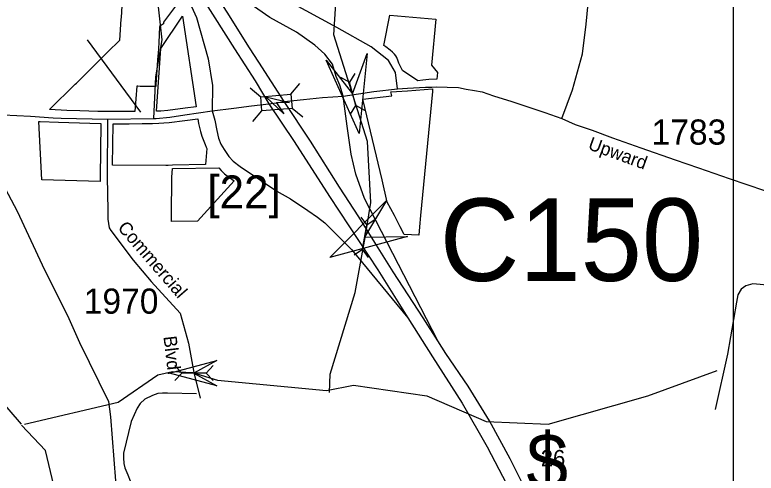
# Model space of a CAD drawing. Extents: x 884530 to 1028605, y 526725 to 653634.
# Drawn here: x 982273 to 985963, y 578776 to 581054 of the extents above; entities that cross this region are included whole.
import ezdxf

# ---------------------------------------------------------------- set-up
doc = ezdxf.new("R2010")
doc.units = 0
for name, color, linetype in [('Exist Boundary Political City Limit New', 7, 'Continuous'), ('Exist Hydrographic Creek Single Shore', 7, 'Continuous'), ('Exist Hydrographic Misc Water Feature', 7, 'Continuous'), ('Exist Road Non-System Type 51', 7, 'Continuous'), ('Exist Road Primary Interstate Divided Center Attributed', 7, 'Continuous'), ('Exist Road Primary Interstate Ramp 1 Lane Attributed', 7, 'Continuous'), ('Exist Road Primary Interstate Shield CELL', 7, 'Continuous'), ('Exist Road Secondary Structure Culvert Attributed CELL', 7, 'Continuous'), ('Exist Road Secondary Structure Culvert CELL', 7, 'Continuous'), ('Exist Road Secondary Structure Culvert Number Label', 7, 'Continuous'), ('Exist Road Secondary Structure Pipe Attributed CELL', 7, 'Continuous'), ('Exist Road Secondary Structure Pipe CELL', 7, 'Continuous'), ('Exist Road Secondary Structure Standard Bridge Attributed CELL', 7, 'Continuous'), ('Exist Road Secondary Structure Standard Bridge CELL', 7, 'Continuous'), ('Exist Road Secondary Type 41 Attributed', 7, 'Continuous'), ('Exist Road Secondary Type 51 Attributed', 7, 'Continuous'), ('Exist Road Secondary Type 51 Label', 7, 'Continuous'), ('Exist Road Secondary Type 51 Number Label', 7, 'Continuous'), ('Exist Utilities Electrical Transmission Line', 7, 'Continuous'), ('Map Preparation Boundary City Limit Buffer Line', 7, 'Continuous'), ('Map Preparation Inset Cut Line', 7, 'Continuous')]:
    doc.layers.add(name, color=color, linetype=linetype)

msp = doc.modelspace()

# ---------------------------------------------------------------- linework, layer by layer
at = {"layer": 'Exist Boundary Political City Limit New'}
for points in [[(982975.5, 580708.4), (982974.8, 580697.8), (982970.2, 580697.9), (982896.8, 580698.6), (982884.9, 580699.1), (982880.6, 580699.2), (982871.2, 580573.7), (982841.5, 580573.1), (982783.4, 580573.1), (982779, 580573.1), (982690.3, 580574.1), (982686.1, 580574.2), (982597.1, 580577.6), (982531.9, 580579.4), (982446.4, 580582.9), (982574.1, 580709.3), (982580, 580715.2), (982725, 580858.8), (982735.4, 580869.1), (982795.8, 580928.8), (982803.1, 581032.9), (982803.7, 581041.1), (982809.9, 581129.8)], [(983097.3, 581132.2), (983012.9, 581017.3), (983013.2, 581008.9), (982993.9, 580996.6), (982989.7, 580915.2), (982988.2, 580887.9), (982986.4, 580862.5), (982985.7, 580851.9), (982975.5, 580708.4)], [(984303.1, 580729.4), (984278.9, 580726.5), (984203.4, 580777.4), (984185.1, 580814.2), (984180.6, 580824.7), (984174.3, 580841.4), (984169.5, 580849.8), (984162.6, 580858.8), (984153.6, 580868.2), (984142, 580878.2), (984119.2, 580895.1), (984109.5, 580901.1), (984140.4, 581053.3), (984368.4, 581031.9), (984347.8, 580804.2), (984376.8, 580768.4), (984373.7, 580733.9), (984333.2, 580732), (984303.1, 580729.4)], [(982999.4, 580576.1), (982978.1, 580575.2), (983000.2, 580887), (983108.1, 581048.4), (983175.8, 580597), (983120.9, 580589.9), (983034.8, 580579.4), (982999.4, 580576.1)], [(984287.1, 580000), (984283.2, 579959.2), (984211.5, 579963), (984191.9, 580000), (984162.2, 580056.1), (984127, 580122.4), (984100.9, 580233.9), (984006.1, 580634.9), (984149.6, 580651.4), (984145.1, 580671.5), (984173.2, 580673.1), (984228.1, 580677), (984352.4, 580687.1), (984351.8, 580672.9), (984292.5, 580056.1), (984287.1, 580000)], [(983187.8, 580513.6), (983190.4, 580501), (983193.6, 580487.8), (983197.6, 580473.6), (983204.9, 580451.2), (983220.5, 580409.4), (983225.5, 580397.2), (983228.4, 580389.9), (983222.9, 580309.9), (983058.6, 580306.4), (983037.1, 580305.7), (983025.1, 580305.3), (982759.9, 580307.7), (982762.3, 580513.2), (982788.5, 580513), (982842.4, 580513.1), (982906.4, 580514.4), (982957.8, 580514.8), (982989.6, 580515.5), (983014.2, 580516.8), (983041.8, 580518.2), (983120.1, 580529.3), (983183.4, 580537.5), (983187.8, 580513.6)], [(982698.4, 580246.8), (982697.8, 580225.2), (982408.4, 580234), (982393.7, 580524.7), (982399.1, 580524.6), (982491.2, 580520.9), (982646.1, 580515.8), (982701.7, 580513.9), (982698.4, 580246.8)], [(983183.1, 580028), (983053.9, 580026.4), (983053.4, 580056.1), (983055.2, 580247), (983057.7, 580290.4), (983288.1, 580293.6), (983299.9, 580280.6), (983307.2, 580273.2), (983316.8, 580264.6), (983337.4, 580248.2), (983364.2, 580228.4), (983183.1, 580028)]]:
    msp.add_lwpolyline(points, dxfattribs=at)
at = {"layer": 'Exist Hydrographic Creek Single Shore'}
for points in [[(982306, 579019.5), (981781, 579626.9), (981631.8, 579784.5), (980924.4, 580558.7), (980728.2, 580810.3), (980314.9, 581400), (980101.3, 581732.6), (979940.6, 581913), (979774.6, 582175.6), (979376.7, 582725.1), (979119.2, 582992.8), (978559.7, 583453.7), (978066.7, 583660.6), (977976.4, 583660), (977786.1, 583808), (977500.7, 584088.3), (976892.9, 584590.7), (976401.3, 584929.1), (975915, 585182.9)], [(983839.7, 579176.6), (983843, 579268.4), (983967.8, 579673.8), (984017, 579947.5), (984044.5, 580121.6), (984028.8, 580424.6), (983861.7, 580954.3), (983887.8, 581372.1), (983925.4, 581524.1), (984164, 581673.6), (984398.9, 581823.2), (984591.3, 582427), (984740.1, 582541.9), (984954.1, 582638.3), (985194.3, 582602), (985272.6, 582581.1), (985332.7, 582541.9), (985458, 582442.7), (985987.2, 581453.2)], [(982321.6, 579019.5), (982787.9, 579128.4), (982984.6, 579265), (983057.7, 579280.7), (983156.9, 579275.5), (983282.2, 579238.9), (983825.2, 579186.7), (983958.3, 579213.2)], [(982540.9, 578408.4), (982426, 578888.9), (982306, 579014.3)]]:
    msp.add_lwpolyline(points, dxfattribs=at)
at = {"layer": 'Exist Hydrographic Misc Water Feature'}
msp.add_lwpolyline([(983958.3, 579213.2), (984323.3, 579159.9), (984619.2, 579032.5), (984927.2, 579019.7), (985424.1, 579160.6), (985767.8, 579285.5)], dxfattribs=at)
at = {"layer": 'Exist Road Non-System Type 51'}
for points in [[(986436.2, 580043.7), (986418.3, 579818), (986410.3, 579750.7), (986390, 579713.5), (986369.6, 579693.1), (986322.2, 579683), (985945.8, 579716.8), (985911.8, 579706.7), (985888.1, 579689.7), (985871.1, 579662.6), (985864.3, 579625.2), (985820.3, 579367.5), (985759.2, 579092.8)], [(983178.3, 579169.8), (983034, 579173.8), (983008.1, 579173.8), (982984.4, 579171.5), (982958.4, 579162), (982920.5, 579143.1), (982897, 579121.8), (982882.7, 579098.2), (982852, 579031.9), (982814.2, 578875.9), (982814.2, 578852.2), (982816.6, 578823.9), (982821.3, 578802.6), (982835.4, 578767.2), (982859, 578708), (982897, 578651.3), (982925.4, 578594.5), (982953.7, 578540.2), (982961.1, 578520.9)]]:
    msp.add_lwpolyline(points, dxfattribs=at)
at = {"layer": 'Exist Road Primary Interstate Divided Center Attributed'}
for points in [[(983614.3, 580622.8), (983487.4, 580819.6), (983440.5, 580890.1), (983329.7, 581068), (983207.3, 581257.6), (983135.2, 581368.4), (982977.5, 581626.8), (982910.7, 581736.3)], [(982848.3, 581692.3), (982985.8, 581484.2), (983214, 581125), (983366.7, 580885), (983469, 580725.6), (983538, 580611.9)], [(983538, 580611.9), (983664.1, 580424.6), (983839.7, 580151.6), (984079.6, 579785.8), (984229.1, 579547.5)], [(984378.9, 579433.3), (984306.1, 579547.5), (984156.8, 579777.4), (984064.5, 579921.7), (983985.7, 580049.3), (983888.4, 580197), (983744.1, 580426.9), (983614.3, 580622.8)], [(984229.1, 579547.5), (984351.5, 579354.7), (984499, 579124.5), (984624.8, 578906.4), (984720.4, 578723.4), (984765.7, 578632.8), (984819.4, 578515.3), (984878.1, 578362.6), (984945.2, 578181.3), (984987.2, 578053.8), (985044.6, 577864.2)], [(985109.6, 577886), (985076.1, 577998.4), (985019, 578183), (984968.7, 578335.7), (984891.6, 578520.4), (984809.4, 578705), (984738.9, 578847.6), (984634.9, 579035.6), (984529.2, 579208.4), (984418.5, 579371.2), (984378.9, 579433.3)]]:
    msp.add_lwpolyline(points, dxfattribs=at)
at = {"layer": 'Exist Road Primary Interstate Ramp 1 Lane Attributed'}
for points in [[(983907.8, 580649.2), (983890.7, 580704.7), (983872.1, 580747.5), (983854.6, 580809), (983816.6, 580858.4), (983767.2, 580904), (983676, 580968.7), (983543, 581040.9), (983444.2, 581109.4), (983310.5, 581230.4), (983175.4, 581391.6), (983162.3, 581402.2), (982910.7, 581736.3)], [(982848.3, 581692.3), (982931.2, 581523.9), (983026.2, 581356.6), (983113.6, 581185.5), (983178.2, 581040.9), (983235.2, 580835.6), (983258, 580702.5), (983256.3, 580576.7)], [(984378.9, 579433.3), (984014.4, 580140.8), (983970.9, 580261.9), (983947.5, 580362.2), (983927.4, 580501), (983907.8, 580649.2)], [(983256.3, 580576.7), (983268.7, 580530.2), (983278.9, 580479.8), (983287.8, 580441.4), (983298.5, 580411.2), (983315.6, 580384.5), (983338.5, 580349.8), (983359.7, 580326.9), (983394.7, 580299.6), (983496.6, 580232.2), (983576.7, 580177.3), (983645.4, 580138.9), (983731.4, 580082), (983780.4, 580048.2), (983815.4, 580020.9), (983867.6, 579969.2), (983919.5, 579917.7), (983949, 579888.4), (984229.1, 579547.5)]]:
    msp.add_lwpolyline(points, dxfattribs=at)
at = {"layer": 'Exist Road Secondary Structure Culvert Attributed CELL'}
for points in [[(984026.6, 580862.1), (983986.6, 580464.1), (983822.2, 580828.8), (983954.4, 580661.5)], [(984227.6, 579953), (983841.7, 579847.8), (984123.3, 580131.9), (984014.4, 579948.6)]]:
    msp.add_lwpolyline(points, close=True, dxfattribs=at)
at = {"layer": 'Exist Road Secondary Structure Culvert CELL'}
for p, q in [((983965.3, 580763.2), (983938.7, 580719.9)), ((983894.1, 580744.1), (983938.7, 580719.9)), ((983970, 580603.1), (983938.7, 580719.9)), ((983943.5, 580559.9), (983970, 580603.1)), ((984014.7, 580578.9), (983970, 580603.1)), ((983994.7, 580048.9), (984024.9, 580008.1)), ((984067.3, 580036.1), (984024.9, 580008.1)), ((984003.9, 579889), (984024.9, 580008.1)), ((983961.6, 579861), (984003.9, 579889)), ((984034.2, 579848.2), (984003.9, 579889))]:
    msp.add_line(p, q, dxfattribs=at)
at = {"layer": 'Exist Road Secondary Structure Pipe Attributed CELL'}
msp.add_lwpolyline([(983278.4, 579210.3), (983042.8, 579273.5), (983278.4, 579336.6), (983164.8, 579273.5)], close=True, dxfattribs=at)
at = {"layer": 'Exist Road Secondary Structure Pipe CELL'}
for p, q in [((983069.4, 579310.3), (983104.3, 579273.5)), ((983260.1, 579310.3), (983225.2, 579273.5)), ((983069.4, 579236.6), (983104.3, 579273.5)), ((983225.2, 579273.5), (983104.3, 579273.5)), ((983260.1, 579236.6), (983225.2, 579273.5))]:
    msp.add_line(p, q, dxfattribs=at)
at = {"layer": 'Exist Road Secondary Structure Standard Bridge Attributed CELL'}
msp.add_lwpolyline([(983611.4, 580562.7), (983522.4, 580646), (983641.1, 580618.4), (983576.2, 580617.3)], close=True, dxfattribs=at)
at = {"layer": 'Exist Road Secondary Structure Standard Bridge CELL'}
for p, q in [((983444.1, 580690.9), (983496.9, 580646.6)), ((983647.5, 580659.4), (983691.8, 580712.3)), ((983458.7, 580523.4), (983503.1, 580576.3)), ((983653.5, 580590.7), (983706.3, 580546.4))]:
    msp.add_line(p, q, dxfattribs=at)
msp.add_lwpolyline([(983496.9, 580646.6), (983647.4, 580659.8), (983653.6, 580589.4), (983503.1, 580576.3)], close=True, dxfattribs=at)
at = {"layer": 'Exist Road Secondary Type 41 Attributed'}
msp.add_lwpolyline([(982964.8, 580538.8), (982976, 580746.6), (983007.2, 580930.7), (982984.4, 581124.6)], dxfattribs=at)
at = {"layer": 'Exist Road Secondary Type 51 Attributed'}
for points in [[(984177.8, 580686.3), (984167.5, 580767), (984132.3, 580827.1), (984047.5, 580895.4), (983876.3, 580991.7), (983493.7, 581200.7), (983340.7, 581308.3), (983276.6, 581426.3), (983251.8, 581523.5), (983247.6, 581709.8), (983272.4, 582008.4), (983330.4, 582546.4), (983406.8, 583249.9), (983468.8, 583877), (983526.7, 584528.7), (983557.7, 584816.4), (983619.8, 585455.9)], [(984995.9, 580538.5), (985048.6, 580681.6), (985098.2, 580860.9), (985116.3, 581007.5), (985168.8, 581538), (985165.8, 581712.7), (985147.8, 581813.6), (985138.7, 581914.5), (985140.2, 582125.4), (985189.4, 582544.2), (985194.9, 582596.8)], [(983907.8, 580649.2), (984059.9, 580673.9), (984177.8, 580686.3)], [(984177.8, 580686.3), (984227.5, 580690.5), (984316.4, 580694.6), (984348.2, 580694.9), (984372.2, 580696.7), (984424.6, 580695.3), (984480.6, 580693.2), (984519.8, 580685.4), (984561.7, 580677.9), (984598.6, 580671.4), (984655.9, 580651.4), (984746.6, 580623.8), (984910.7, 580568.1), (984995.9, 580538.5)], [(983614.3, 580622.8), (983710, 580633.9), (983805.1, 580643.9), (983907.8, 580649.2)], [(983256.3, 580576.7), (983363.4, 580590.7), (983450.5, 580601.4), (983538, 580611.9)], [(983538, 580611.9), (983574.7, 580617.1), (983614.3, 580622.8)], [(981069.4, 580588.3), (981135.9, 580588.3), (981200.8, 580590.2), (981273.1, 580587.6), (981350.9, 580581.4), (981534.7, 580573.1), (981789.4, 580567.9), (981918.3, 580567.9), (981968.6, 580566.3), (982061.2, 580566.2), (982215, 580556.9), (982350.7, 580550.1), (982464.6, 580542), (982503.5, 580541), (982734.9, 580535.1)], [(982964.8, 580538.8), (982976.8, 580538.3), (983045.2, 580545.9), (983119.6, 580557.4), (983256.3, 580576.7)], [(982734.9, 580535.1), (982733.3, 580246.7), (982735.9, 580083.8), (982737, 580038.8), (982742.4, 579995.1), (982751.3, 579981.9), (982863.2, 579834.9), (982951.8, 579728.6), (983095.7, 579571.2), (983137.8, 579422.8), (983164.4, 579276.5), (983195.4, 579148)], [(982734.9, 580535.1), (982964.8, 580538.8)], [(984995.9, 580538.5), (985062.1, 580509.9), (985147, 580480.6), (985247.6, 580443.2), (985388.7, 580393.9), (985558.8, 580333.7), (985675.9, 580293.9), (985828.3, 580240.4), (986003.4, 580180.7), (986103.3, 580143.9), (986126.9, 580135), (986223.6, 580097.6), (986227.5, 580095.6)]]:
    msp.add_lwpolyline(points, dxfattribs=at)
at = {"layer": 'Exist Road Secondary Type 51 Label'}
msp.add_lwpolyline([(982632.9, 580929.4), (982898.3, 580571.1)], dxfattribs=at)
at = {"layer": 'Exist Utilities Electrical Transmission Line'}
msp.add_lwpolyline([(981149.8, 582855.2), (981290.4, 582696.3), (981450.3, 582516.6), (981629.1, 582310.2), (981844.9, 582064.6), (982006.5, 581876.9), (982029.5, 581846), (982044.4, 581759.5), (982063.6, 581562.6), (982092.5, 581297.5), (982139.2, 580857.7), (982164.6, 580606.5), (982197.3, 580335.1), (982211.2, 580218.6), (982284.4, 580078.1), (982409.3, 579811.5), (982542.1, 579544.8), (982596.1, 579424.8), (982740.1, 579131.7), (982749.3, 579055.2), (982774.3, 578738)], dxfattribs=at)
at = {"layer": 'Map Preparation Boundary City Limit Buffer Line'}
for points in [[(982975.5, 580708.4), (982974.8, 580697.8), (982970.2, 580697.9), (982896.8, 580698.6), (982884.9, 580699.1), (982880.6, 580699.2), (982871.2, 580573.7), (982841.5, 580573.1), (982783.4, 580573.1), (982779, 580573.1), (982690.3, 580574.1), (982686.1, 580574.2), (982597.1, 580577.6), (982531.9, 580579.4), (982446.4, 580582.9), (982574.1, 580709.3), (982580, 580715.2), (982725, 580858.8), (982735.4, 580869.1), (982795.8, 580928.8), (982803.1, 581032.9), (982803.7, 581041.1), (982809.9, 581129.8)], [(983097.3, 581132.2), (983012.9, 581017.3), (983013.2, 581008.9), (982993.9, 580996.6), (982989.7, 580915.2), (982988.2, 580887.9), (982986.4, 580862.5), (982985.7, 580851.9), (982975.5, 580708.4)], [(984303.1, 580729.4), (984278.9, 580726.5), (984203.4, 580777.4), (984185.1, 580814.2), (984180.6, 580824.7), (984174.3, 580841.4), (984169.5, 580849.8), (984162.6, 580858.8), (984153.6, 580868.2), (984142, 580878.2), (984119.2, 580895.1), (984109.5, 580901.1), (984140.4, 581053.3), (984368.4, 581031.9), (984347.8, 580804.2), (984376.8, 580768.4), (984373.7, 580733.9), (984333.2, 580732), (984303.1, 580729.4)], [(982999.4, 580576.1), (982978.1, 580575.2), (983000.2, 580887), (983108.1, 581048.4), (983175.8, 580597), (983120.9, 580589.9), (983034.8, 580579.4), (982999.4, 580576.1)], [(984287.1, 580000), (984283.2, 579959.2), (984211.5, 579963), (984191.9, 580000), (984162.2, 580056.1), (984127, 580122.4), (984100.9, 580233.9), (984006.1, 580634.9), (984149.6, 580651.4), (984145.1, 580671.5), (984173.2, 580673.1), (984228.1, 580677), (984352.4, 580687.1), (984351.8, 580672.9), (984292.5, 580056.1), (984287.1, 580000)], [(983187.8, 580513.6), (983190.4, 580501), (983193.6, 580487.8), (983197.6, 580473.6), (983204.9, 580451.2), (983220.5, 580409.4), (983225.5, 580397.2), (983228.4, 580389.9), (983222.9, 580309.9), (983058.6, 580306.4), (983037.1, 580305.7), (983025.1, 580305.3), (982759.9, 580307.7), (982762.3, 580513.2), (982788.5, 580513), (982842.4, 580513.1), (982906.4, 580514.4), (982957.8, 580514.8), (982989.6, 580515.5), (983014.2, 580516.8), (983041.8, 580518.2), (983120.1, 580529.3), (983183.4, 580537.5), (983187.8, 580513.6)], [(982698.4, 580246.8), (982697.8, 580225.2), (982408.4, 580234), (982393.7, 580524.7), (982399.1, 580524.6), (982491.2, 580520.9), (982646.1, 580515.8), (982701.7, 580513.9), (982698.4, 580246.8)], [(983183.1, 580028), (983053.9, 580026.4), (983053.4, 580056.1), (983055.2, 580247), (983057.7, 580290.4), (983288.1, 580293.6), (983299.9, 580280.6), (983307.2, 580273.2), (983316.8, 580264.6), (983337.4, 580248.2), (983364.2, 580228.4), (983183.1, 580028)]]:
    msp.add_lwpolyline(points, dxfattribs=at)
at = {"layer": 'Map Preparation Inset Cut Line'}
msp.add_lwpolyline([(985850.1, 565640.1), (985850.1, 581125.7), (1003401.7, 581125.7), (1003401.7, 608590.9), (929019.7, 608590.9), (929019.7, 565640.1)], close=True, dxfattribs=at)

# ---------------------------------------------------------------- texts
at = {"layer": 'Exist Road Primary Interstate Shield CELL'}
for s, height, p in [('[22]', 164.04, (983231.4, 580091.6)), ('$', 278.9, (984819.1, 578694.2)), ('26', 82.02, (984890.6, 578809))]:
    msp.add_text(s, height=height, dxfattribs=at).set_placement(p)
at = {"layer": 'Exist Road Secondary Structure Culvert Number Label'}
msp.add_text('C150', height=410.1, dxfattribs=at).set_placement((984388, 579731.4))
at = {"layer": 'Exist Road Secondary Type 51 Label'}
for s, rotation, p in [('Upward', 340.0226, (985121.7, 580387.5)), ('Commercial', 310.9123, (982781.4, 579993.7)), ('Blvd.', 276.7448, (983012.9, 579454.6))]:
    msp.add_text(s, height=65.62, rotation=rotation, dxfattribs=at).set_placement(p)
at = {"layer": 'Exist Road Secondary Type 51 Number Label'}
for s, p in [('1783', (985442.2, 580409)), ('1970', (982616.5, 579568.6))]:
    msp.add_text(s, height=125, dxfattribs=at).set_placement(p)

doc.saveas('drawing.dxf')
